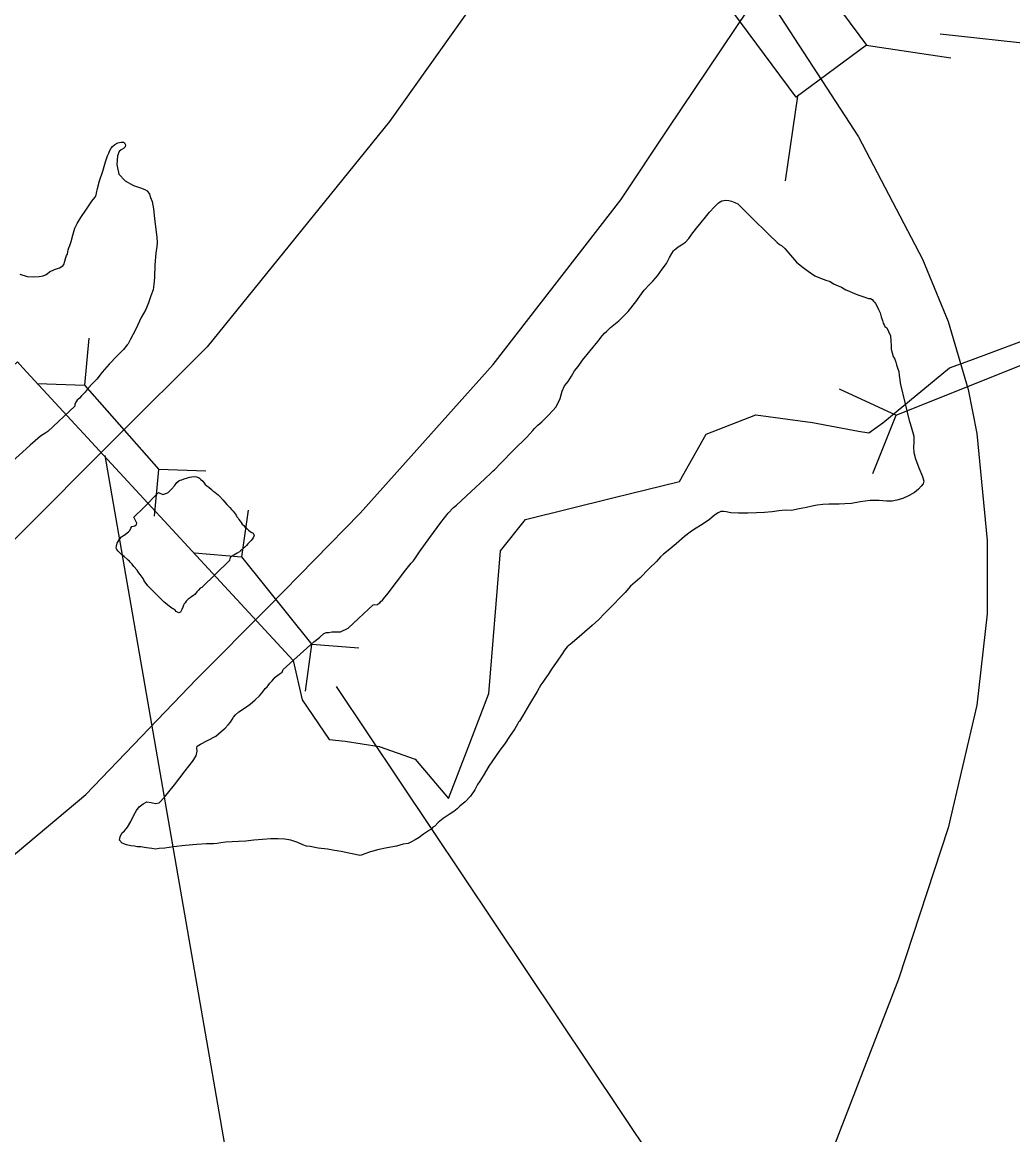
# Model space of a CAD drawing. Extents: x 1662474 to 1856135, y 779280 to 917889.
# Drawn here: x 1731608 to 1732919, y 797531 to 799005 of the extents above; entities that cross this region are included whole.
import ezdxf

# ---------------------------------------------------------------- set-up
doc = ezdxf.new("R2010")
doc.units = 0
for name, color, linetype in [('Exist Boundary Political City Limit New', 7, 'Continuous'), ('Exist Hydrographic Lake Shore', 7, 'Continuous'), ('Exist Road Primary Interstate Divided Center Attributed', 7, 'Continuous'), ('Exist Road Primary Interstate Structure Culvert CELL', 7, 'Continuous'), ('Exist Road Primary Interstate Structure Culvert Number Label', 7, 'Continuous'), ('Exist Road Secondary Structure Culvert CELL', 7, 'Continuous'), ('Exist Road Secondary Structure Standard Bridge CELL', 7, 'Continuous'), ('Exist Road Secondary Structure Standard Bridge Number Label', 7, 'Continuous'), ('Exist Road Secondary Type 51 Attributed', 7, 'Continuous'), ('Map Preparation Boundary City Limit Buffer Line', 7, 'Continuous')]:
    doc.layers.add(name, color=color, linetype=linetype)

msp = doc.modelspace()

# ---------------------------------------------------------------- linework, layer by layer
at = {"layer": 'Exist Boundary Political City Limit New'}
for points in [[(1732035.2, 798052.1), (1732080.5, 798045), (1732128.1, 798028.3), (1732172.2, 797976.2), (1732198.1, 798043.6), (1732225.6, 798115.4), (1732240.8, 798304.6), (1732274.1, 798346), (1732389.9, 798374.6), (1732478.1, 798396.4), (1732513.4, 798459.1), (1732579.2, 798484.8), (1732654, 798474.5), (1732715.2, 798463.1), (1732728.8, 798460.6), (1732747.5, 798473.8), (1732835.5, 798547.1), (1732862.6, 798556.4), (1732961.8, 798593.8)], [(1730832.4, 798098.3), (1730986.6, 798015.8), (1731057.2, 798074.6), (1731260.1, 798244), (1731341.1, 798312.1), (1731439.9, 798405.1), (1731511.9, 798472.6), (1731601.5, 798554.8), (1731608.5, 798547.1), (1731966.2, 798159.2), (1731978.5, 798106.8), (1732013.9, 798054.5), (1732035.2, 798052.1)]]:
    msp.add_lwpolyline(points, dxfattribs=at)
at = {"layer": 'Exist Hydrographic Lake Shore'}
for points in [[(1731604.6, 798671.1), (1731614.1, 798668), (1731622.5, 798667.4), (1731629.9, 798668), (1731635.4, 798669), (1731638.5, 798670.1), (1731640.4, 798671.6), (1731643.8, 798674.2), (1731650.2, 798677.2), (1731657.1, 798679.5), (1731661.4, 798681.9), (1731662.6, 798684), (1731664, 798688.2), (1731665.5, 798692.9), (1731666.2, 798695.6), (1731667.4, 798697.6), (1731667.9, 798700.5), (1731668.4, 798703.1), (1731669.2, 798706.1), (1731670.8, 798708.9), (1731672.4, 798714.4), (1731674.8, 798722.8), (1731677.4, 798731.8), (1731680.5, 798738.3), (1731685.2, 798745.9), (1731692.9, 798757.2), (1731699.9, 798767.7), (1731703.6, 798772.4), (1731705.4, 798775.6), (1731706, 798778.5), (1731707.2, 798784.5), (1731709.9, 798794.5), (1731714.1, 798807.6), (1731718, 798819.9), (1731720.6, 798827.6), (1731722.2, 798831.2), (1731723.2, 798834.1), (1731725.4, 798838.1), (1731727.2, 798840.1), (1731730.4, 798842.8), (1731734.2, 798844.9), (1731738.5, 798845.9), (1731741.6, 798845.9), (1731743.2, 798844.9), (1731744.2, 798842.2), (1731744, 798839.6), (1731741.6, 798837.5), (1731738.5, 798835.7), (1731736.1, 798833.6), (1731733.8, 798827.6), (1731732.8, 798816.2), (1731735.4, 798803.7), (1731744, 798794.5), (1731755, 798788.7), (1731764, 798785.3), (1731770, 798783.2), (1731773.1, 798781.4), (1731776, 798776.9), (1731777.6, 798772.7), (1731779.8, 798767.4), (1731781.2, 798757.8), (1731782.9, 798744.6), (1731784.4, 798730.4), (1731785.8, 798719.9), (1731786.2, 798712.6), (1731785.8, 798707.6), (1731784.4, 798698.9), (1731783.4, 798683.2)], [(1732386.5, 798600.2), (1732397.8, 798609.2), (1732410.1, 798621.5), (1732420.4, 798634.4), (1732427.8, 798644.9), (1732431.1, 798649.6), (1732433.2, 798651.7), (1732437.1, 798655.9), (1732442.6, 798661.7), (1732448.8, 798669), (1732455, 798677.7), (1732460.8, 798685.3), (1732464.8, 798692.9), (1732468.1, 798698.4), (1732470, 798701.8), (1732471.5, 798703.4), (1732473.6, 798705.2), (1732476.5, 798707.1), (1732480.5, 798710), (1732486, 798713.6), (1732490.4, 798718.4), (1732494.6, 798724.1), (1732500.6, 798731.8), (1732506.8, 798739.6), (1732512.5, 798746.7), (1732518, 798753.2), (1732524.2, 798760.1), (1732529.8, 798765.4), (1732534, 798768.2), (1732536.9, 798768.8), (1732539.5, 798769), (1732543.2, 798768.8), (1732547.1, 798767.7), (1732551.4, 798765.9), (1732555.2, 798764.1), (1732562.9, 798756.7), (1732577.2, 798742.2), (1732592, 798727.8), (1732599.9, 798719.9), (1732604.1, 798716.2), (1732607.5, 798713.1), (1732610.6, 798710.5), (1732613.2, 798709.2), (1732617.5, 798705), (1732624.9, 798696.3), (1732633.2, 798686.9), (1732640.2, 798681.1), (1732645.5, 798677.2), (1732651.4, 798672.7), (1732657.1, 798668.8), (1732664.8, 798665.6), (1732672, 798663), (1732677.6, 798661.1), (1732682.2, 798658.2), (1732688.1, 798655.6), (1732692.8, 798653.6), (1732696, 798651.7), (1732698.2, 798650.4), (1732702, 798649.1), (1732707.8, 798646.4), (1732715.6, 798643.3), (1732723.5, 798640.4), (1732728.5, 798638.8), (1732730.9, 798638.8), (1732733.2, 798637.5), (1732734.8, 798635.2), (1732736.4, 798633.9), (1732737.6, 798632), (1732739.5, 798628.9), (1732741.6, 798624.1), (1732743.8, 798619.9), (1732745.2, 798614.4), (1732746.9, 798609.7), (1732747.9, 798606.1), (1732749.2, 798603.7), (1732750.2, 798601.6), (1732752.6, 798599.8), (1732754.8, 798595.2), (1732757.4, 798589.5), (1732758.1, 798582.7), (1732758.4, 798576.4), (1732758.6, 798571.6), (1732759.8, 798566.7), (1732761.2, 798561.9), (1732763.1, 798558.2), (1732764.5, 798554.6), (1732765.5, 798550.9), (1732766.8, 798546.7), (1732768.4, 798542), (1732769.1, 798536.8), (1732770, 798531.2), (1732770.5, 798526.8), (1732770.8, 798524.9), (1732782.2, 798476.9), (1732783.4, 798473.2), (1732785.8, 798465.6), (1732788.4, 798456.4), (1732788.4, 798448.3), (1732788.1, 798441.8), (1732788.4, 798434.9)], [(1731783.4, 798683.2), (1731782.6, 798666.9), (1731782, 798657.5), (1731780.8, 798650.4), (1731778.1, 798642.2), (1731774.8, 798633.1), (1731771.2, 798624.4), (1731765.2, 798613.4), (1731757.9, 798598.2), (1731751.1, 798584.8), (1731747.9, 798578.8), (1731746.6, 798577.2), (1731741.6, 798571.4), (1731733.2, 798562.8), (1731722.8, 798551.9), (1731713.5, 798541.2), (1731706.2, 798532), (1731700.4, 798525.8), (1731695.1, 798519.9), (1731690.8, 798514.7), (1731686.2, 798510), (1731683.4, 798506.6), (1731680.5, 798503.9), (1731678.6, 798501.3), (1731677.4, 798498.4), (1731677.4, 798496.1), (1731641.6, 798462.4), (1731638.8, 798460.9), (1731631.6, 798456.4), (1731624.9, 798450.1), (1731618, 798444.4), (1731608, 798435.2), (1731590.8, 798419.7)], [(1731996.8, 798186.1), (1732001.8, 798190.1), (1732006.8, 798194.8), (1732010.6, 798196.3), (1732013.5, 798196.3), (1732017.5, 798196.9), (1732022.2, 798196.9), (1732029, 798197.1), (1732039.2, 798202.1), (1732052.9, 798214.7), (1732066.2, 798227.3), (1732072.4, 798232.8), (1732074.4, 798233.1), (1732077.6, 798232.8), (1732079.1, 798234.1), (1732081.2, 798235.7), (1732082.9, 798237.6), (1732084.4, 798238.1), (1732086.2, 798240.7), (1732092, 798248.1), (1732103.2, 798263), (1732115.4, 798279.2), (1732122.5, 798287.9), (1732125.4, 798290.8), (1732126.6, 798292.6), (1732133.8, 798302.9), (1732147.4, 798322.1), (1732161.9, 798342), (1732171.5, 798354.3), (1732178.9, 798361.7), (1732182.9, 798365.1), (1732202, 798383.2), (1732220.1, 798400), (1732228.8, 798407.9), (1732231.4, 798410.2), (1732233.2, 798411.8), (1732241.6, 798420.5), (1732258.4, 798437.8), (1732275.8, 798455.1), (1732283.6, 798463.8), (1732286, 798466.4), (1732287.5, 798467.7), (1732290.5, 798471.1), (1732295.8, 798475.3), (1732305.1, 798484.5), (1732314.9, 798495.2), (1732320.1, 798506.1), (1732322.8, 798516), (1732325.9, 798523.1), (1732330.4, 798528.9), (1732334.8, 798535.9), (1732339.2, 798542.8), (1732343.8, 798548.8), (1732349.5, 798556.9), (1732359.8, 798569.6), (1732369.8, 798581.9), (1732375.8, 798589.2), (1732378.6, 798592.9), (1732381.2, 798595), (1732386.5, 798600.2)], [(1732788.4, 798434.9), (1732790.4, 798426.2), (1732795.1, 798414.4), (1732799.9, 798403.1), (1732801.8, 798396.9), (1732800.6, 798393.2), (1732798.2, 798390), (1732794.4, 798386.1), (1732789.1, 798381.6), (1732782.2, 798377.7), (1732773.9, 798373.8), (1732766, 798371.6), (1732759.8, 798370.1), (1732752.4, 798370.1), (1732742.6, 798370.9), (1732730.4, 798370.9), (1732717.2, 798369.3), (1732705.9, 798367.2), (1732696.8, 798366.7), (1732689.6, 798366.1), (1732682.9, 798366.4), (1732675.8, 798366.4), (1732668.1, 798365.6), (1732660.5, 798364.8), (1732653.8, 798363.8), (1732646.1, 798361.9), (1732636.4, 798360.1), (1732626.6, 798358), (1732618, 798358.2), (1732609.6, 798357.2), (1732600.6, 798355.9), (1732590.8, 798355.1), (1732580.2, 798354.9), (1732568.4, 798354.3), (1732556.4, 798354.3), (1732546.1, 798354.9), (1732540, 798355.9), (1732536.4, 798356.7), (1732532.8, 798356.7), (1732529.2, 798354.9), (1732524.5, 798351.7), (1732518, 798345.9), (1732508.2, 798339.1), (1732498, 798333.1), (1732492, 798329.1), (1732484.6, 798323.6), (1732473.6, 798313.9), (1732462.9, 798304.8), (1732456.9, 798300), (1732453.1, 798296.3), (1732447.6, 798290.3), (1732438, 798280.8), (1732425.6, 798268.2), (1732413.2, 798257.5), (1732405.9, 798249.4), (1732383.4, 798226.2), (1732378.6, 798221.5), (1732371.2, 798213.6), (1732362.4, 798205.5), (1732348.8, 798193.4), (1732336.1, 798182.7), (1732329.5, 798177.4), (1732325.9, 798172.7), (1732321.9, 798166.4), (1732316.1, 798158.2), (1732309.6, 798148.8), (1732304.1, 798140.4), (1732299.9, 798134.4), (1732297.2, 798130.2), (1732294.6, 798126.8), (1732289.6, 798118.1), (1732279.6, 798101.1), (1732270, 798085.3), (1732266, 798078.5), (1732264.8, 798077.2), (1732263.6, 798074.8), (1732259.8, 798068.5), (1732253.1, 798058.2), (1732246.1, 798048.1), (1732240.2, 798040.4), (1732234.2, 798031.8), (1732225.6, 798018.9), (1732218, 798006.1), (1732213.5, 797999.2), (1732210.6, 797995), (1732206.8, 797987.9), (1732201.2, 797979.2), (1732194.1, 797971.7), (1732187.2, 797966.1), (1732183.4, 797962.5), (1732179.1, 797959.1), (1732172.9, 797955.1), (1732165.2, 797949.9), (1732158.6, 797944.4), (1732154, 797939.6), (1732151.4, 797938.1), (1732149.5, 797935.7), (1732146.9, 797934.4), (1732143.2, 797931.8), (1732138.8, 797928.9)], [(1731812.5, 798394.8), (1731814.9, 798397.1), (1731816.8, 798397.9), (1731818.8, 798398.7), (1731822, 798399.8), (1731826.6, 798401.1), (1731829.5, 798402.1), (1731832.1, 798402.4), (1731835.1, 798402.9), (1731838.5, 798402.4), (1731840.9, 798401.6), (1731842.4, 798400.5), (1731844.2, 798398.9), (1731846.6, 798396.6), (1731847.9, 798394.8), (1731850, 798392.4), (1731851.9, 798390.6), (1731854.5, 798388.7), (1731858.4, 798385.6), (1731860.2, 798384), (1731862.6, 798382.1), (1731864.8, 798380.3), (1731866.9, 798378.5), (1731869.2, 798376.4), (1731873.1, 798371.9), (1731876, 798369), (1731878.4, 798365.9), (1731880.8, 798363.5), (1731882.6, 798361.7), (1731884.6, 798359.1), (1731886.8, 798356.9), (1731889.4, 798353.6), (1731890.8, 798351.7), (1731892, 798349.6), (1731893.4, 798347.8), (1731894.4, 798345.9), (1731896.2, 798343.6), (1731897.5, 798341.8), (1731898.9, 798339.9), (1731901, 798338.1), (1731902.5, 798336.2), (1731904.9, 798334.1), (1731907.2, 798331.8), (1731909.6, 798329.9), (1731911.8, 798328.9), (1731913.5, 798327.6), (1731914.6, 798325.2), (1731913.8, 798322.3), (1731912.2, 798319.9), (1731910.9, 798318.1), (1731908.2, 798315.5), (1731906.5, 798313.6), (1731904.4, 798311.3), (1731902.5, 798309.4), (1731900.4, 798307.9), (1731898.9, 798306.1), (1731896.8, 798304.2), (1731895.1, 798302.9), (1731892.2, 798301.3), (1731889.9, 798300), (1731887.9, 798298.7), (1731885.8, 798297.4), (1731883.6, 798296.1), (1731882.6, 798294.2), (1731882.2, 798291.6), (1731845.6, 798255.9), (1731843.2, 798254.9), (1731840.9, 798252.5), (1731838.8, 798249.9), (1731836.6, 798247.2), (1731834.2, 798245.1), (1731832.1, 798243.8), (1731830.1, 798242.2), (1731827.5, 798240.4), (1731824.9, 798237.6), (1731823.2, 798235.7), (1731822.2, 798234.1), (1731821.1, 798232.3), (1731820.4, 798229.9), (1731819, 798226.8), (1731818.2, 798224.9), (1731817.2, 798223.1), (1731815.1, 798222.3), (1731811.5, 798224.1), (1731809.9, 798225.8), (1731807.5, 798227.6), (1731805.9, 798228.6), (1731804.1, 798229.9), (1731802.2, 798231.2), (1731799.9, 798232.8), (1731797.5, 798234.9), (1731795.4, 798236.5), (1731774.1, 798258), (1731771.5, 798261.2), (1731769.8, 798263.2), (1731768.6, 798265.4), (1731767.6, 798267.8), (1731766.2, 798269.6), (1731763.6, 798273.2), (1731762.1, 798275.1)], [(1731762.1, 798275.1), (1731759.8, 798278.8), (1731755.5, 798283.8), (1731753.1, 798286.6), (1731751.1, 798289), (1731749.5, 798290.8), (1731747.9, 798292.1), (1731746.4, 798293.2), (1731742.6, 798297.1), (1731738.8, 798300.2), (1731736.1, 798302.6), (1731734.5, 798303.9), (1731732.8, 798306.3), (1731732.1, 798307.9), (1731732.5, 798310.5), (1731733, 798312.6), (1731733.2, 798314.4), (1731734.8, 798316.8), (1731736.1, 798318.9), (1731737.4, 798320.8), (1731739.2, 798322.8), (1731741.6, 798324.7), (1731743.8, 798326), (1731746.6, 798328.4), (1731748.5, 798329.7), (1731750.2, 798331.5), (1731751.6, 798334.6), (1731752.9, 798336.5), (1731754.8, 798337), (1731756.9, 798337.6), (1731758.8, 798339.1), (1731759.2, 798341.2), (1731755.5, 798348.8), (1731768.1, 798361.4), (1731787.9, 798381.6), (1731793.9, 798379.2), (1731796.5, 798379.8), (1731798.9, 798380.8), (1731801, 798381.9), (1731803, 798383.8), (1731805.1, 798386.1), (1731809.4, 798390.6), (1731812.5, 798394.8)], [(1732138.8, 797928.9), (1732133.2, 797924.7), (1732128, 797921.6), (1732123.2, 797918.9), (1732118.5, 797916.8), (1732112, 797915.5), (1732103.2, 797912.9), (1732090.8, 797910.8), (1732078.1, 797908.4), (1732067.4, 797905.2), (1732060, 797902.6), (1732057.1, 797901.1), (1732054.5, 797900.6), (1732048.8, 797902.1), (1732040, 797903.9), (1732030.1, 797906.1), (1732021.1, 797907.4), (1732011.8, 797908.9), (1731999.4, 797910.5), (1731989.1, 797912.6), (1731983.9, 797912.9), (1731979.1, 797914.7), (1731972.6, 797918.1), (1731963.1, 797921), (1731955.2, 797922.3), (1731946.4, 797922.9), (1731936.6, 797922.9), (1731925.6, 797922.1), (1731914.1, 797921.2), (1731903.6, 797919.9), (1731894.1, 797919.2), (1731885.8, 797918.9), (1731877.4, 797918.4), (1731870.8, 797917.3), (1731865.8, 797916.8), (1731860.8, 797916.3), (1731851.6, 797916), (1731838.8, 797915.2), (1731823.2, 797913.9), (1731808, 797912.4), (1731796.5, 797910.5), (1731788.9, 797909.8), (1731783.9, 797909.2), (1731779.1, 797909.8), (1731772.1, 797910.8), (1731764.8, 797912.1), (1731759.8, 797912.4), (1731756.1, 797912.9), (1731751.4, 797913.7), (1731745.6, 797914.7), (1731740, 797917.1), (1731736.6, 797920.8), (1731737.1, 797925.5), (1731739.5, 797930.2), (1731743.2, 797933.6), (1731747.1, 797938.3), (1731751.4, 797945.9), (1731755.2, 797954.3), (1731759, 797960.4), (1731762.6, 797965.1), (1731767.6, 797969.1), (1731772.4, 797971.7), (1731778.4, 797970.9), (1731783.9, 797969.8), (1731788.9, 797970.4), (1731796, 797977.9), (1731809.4, 797994.5), (1731823.2, 798013.1), (1731833.2, 798025.2), (1731838, 798032.8), (1731839.2, 798038.9), (1731838.8, 798042.8), (1731839.2, 798045.4), (1731843.8, 798048.1), (1731853.1, 798053.3), (1731864, 798058.8), (1731871.2, 798065.1), (1731876.2, 798069.3), (1731880.5, 798073.8), (1731883.6, 798077.2), (1731885.8, 798080.9), (1731887.2, 798084.2), (1731889.9, 798087.1), (1731894.6, 798091.1), (1731902, 798096.1), (1731909.4, 798101.3), (1731915.9, 798107.1), (1731921.6, 798112.3), (1731926.4, 798117.6), (1731929.5, 798122.1), (1731931.9, 798124.4), (1731933.2, 798126), (1731935.4, 798128.9), (1731938.5, 798132), (1731942.6, 798136.8), (1731947.9, 798141.2), (1731951.9, 798143.6), (1731953.1, 798147.2), (1731993.9, 798184), (1731996.8, 798186.1)]]:
    msp.add_lwpolyline(points, dxfattribs=at)
at = {"layer": 'Exist Road Primary Interstate Divided Center Attributed'}
for points in [[(1732386.6, 799285.9), (1732259.4, 799106.5), (1732094, 798873.5), (1731852.5, 798574.7), (1731730.3, 798452.6), (1731599.6, 798321.8), (1731358.1, 798092), (1731082.2, 797873.7), (1730737.3, 797632.3), (1730245.9, 797303.8), (1729847.3, 797012.7), (1729288.2, 796631.7), (1728756.7, 796261.4), (1727774.1, 795553), (1726872, 794925.1), (1725631.7, 794055.7), (1724549.7, 793279.7), (1724002.1, 792892.2)], [(1724456, 792992.1), (1724927.5, 793319), (1725489.7, 793732.7), (1726116.2, 794152.3), (1726430.1, 794370.9), (1726555.7, 794451.2), (1727367.3, 795005.8), (1727988.4, 795412.6), (1728644.2, 795857.4), (1729729.5, 796594.1), (1730203.2, 796918.4), (1730576.4, 797192.8), (1730918.2, 797412.8), (1731243.2, 797618.1), (1731468.7, 797794.6), (1731615.2, 797917.2), (1731691.9, 797981.5), (1731839, 798134.7), (1731934.3, 798230.8), (1732055.2, 798354.2), (1732231.3, 798551.2), (1732400.3, 798769.4), (1732462.8, 798863), (1732587.4, 799049.7)]]:
    msp.add_lwpolyline(points, dxfattribs=at)
at = {"layer": 'Exist Road Primary Interstate Structure Culvert CELL'}
for p, q in [((1731695.8, 798586.2), (1731690.2, 798524)), ((1731627.8, 798526.3), (1731690.2, 798524)), ((1731690.2, 798524), (1731788.5, 798412.4)), ((1731782.9, 798350.2), (1731788.5, 798412.4)), ((1731850.9, 798410.1), (1731788.5, 798412.4)), ((1731906.6, 798358.4), (1731898.1, 798296.5)), ((1731835.8, 798301.6), (1731898.1, 798296.5)), ((1731898.1, 798296.5), (1731991.2, 798180.5)), ((1731982.7, 798118.6), (1731991.2, 798180.5)), ((1732053.4, 798175.3), (1731991.2, 798180.5))]:
    msp.add_line(p, q, dxfattribs=at)
at = {"layer": 'Exist Road Primary Interstate Structure Culvert Number Label'}
for p, q in [((1731717, 798430.8), (1732240.2, 795418.8)), ((1732023.3, 798124.5), (1733235.7, 796312.2))]:
    msp.add_line(p, q, dxfattribs=at)
at = {"layer": 'Exist Road Secondary Structure Culvert CELL'}
for p, q in [((1732764.9, 798484.3), (1732949.2, 798557.8)), ((1732689.3, 798519.2), (1732764.9, 798484.3)), ((1732734.1, 798406.9), (1732764.9, 798484.3))]:
    msp.add_line(p, q, dxfattribs=at)
at = {"layer": 'Exist Road Secondary Structure Standard Bridge CELL'}
for p, q in [((1732725.3, 798974.3), (1732837.3, 798957.6)), ((1732634.4, 798906.9), (1732617.8, 798794.9))]:
    msp.add_line(p, q, dxfattribs=at)
msp.add_lwpolyline([(1732578.1, 799173.7), (1732725.8, 798974.6), (1732632.7, 798905.6), (1732485.1, 799104.8)], close=True, dxfattribs=at)
at = {"layer": 'Exist Road Secondary Structure Standard Bridge Number Label'}
msp.add_line((1732823.4, 798989.5), (1735288.6, 798715.6), dxfattribs=at)
at = {"layer": 'Exist Road Secondary Type 51 Attributed'}
msp.add_lwpolyline([(1732587.4, 799049.7), (1732715.2, 798852.9), (1732799.7, 798691), (1732833.8, 798608.4), (1732860.2, 798518.4), (1732871.9, 798459.7), (1732885.7, 798317.9), (1732885.7, 798221.1), (1732871.9, 798100.1), (1732833.8, 797937.5), (1732768.1, 797736.9), (1732666.1, 797472.8), (1732628.5, 797358.2), (1732604.8, 797253.5), (1732583.1, 796990.8), (1732579.1, 796902), (1732565.3, 796836.8), (1732543.5, 796787.4), (1732515.1, 796738), (1732469.6, 796698.5), (1732384.6, 796645.2), (1732287.8, 796576.1), (1732204.8, 796512.8), (1732137.6, 796451.6)], dxfattribs=at)
at = {"layer": 'Map Preparation Boundary City Limit Buffer Line'}
for points in [[(1732035.2, 798052.1), (1732080.5, 798045), (1732128.1, 798028.3), (1732172.2, 797976.2), (1732198.1, 798043.6), (1732225.6, 798115.4), (1732240.8, 798304.6), (1732274.1, 798346), (1732389.9, 798374.6), (1732478.1, 798396.4), (1732513.4, 798459.1), (1732579.2, 798484.8), (1732654, 798474.5), (1732715.2, 798463.1), (1732728.8, 798460.6), (1732747.5, 798473.8), (1732835.5, 798547.1), (1732862.6, 798556.4), (1732961.8, 798593.8)], [(1730832.4, 798098.3), (1730986.6, 798015.8), (1731057.2, 798074.6), (1731260.1, 798244), (1731341.1, 798312.1), (1731439.9, 798405.1), (1731511.9, 798472.6), (1731601.5, 798554.8), (1731608.5, 798547.1), (1731966.2, 798159.2), (1731978.5, 798106.8), (1732013.9, 798054.5), (1732035.2, 798052.1)]]:
    msp.add_lwpolyline(points, dxfattribs=at)

doc.saveas('drawing.dxf')
